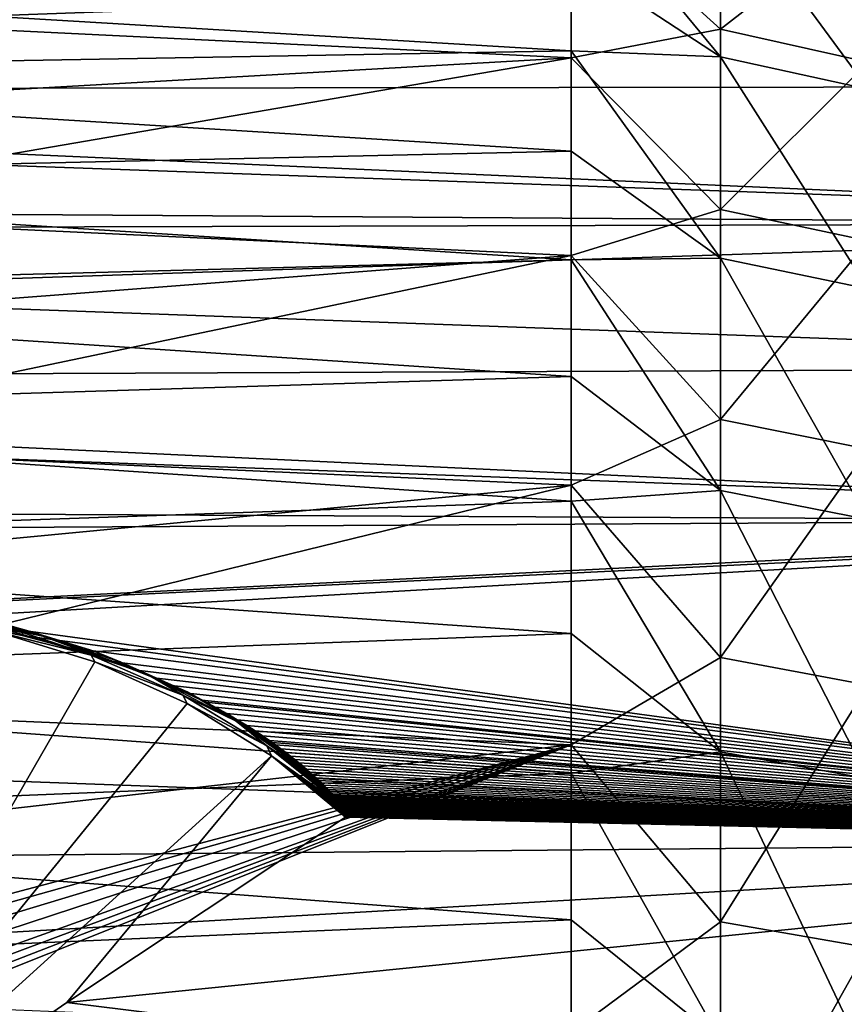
# Model space of a CAD drawing. Header units: metres. Extents: x -22 to 73, y -229 to 22.
# Tile 436 of 447: x 62.57 to 66, y 12.84 to 16.94. Entities that reach past the tile are written whole.
import ezdxf

# ---------------------------------------------------------------- set-up
doc = ezdxf.new("R2010")
doc.units = ezdxf.units.M
doc.layers.add('solid_509500_SW0001', color=7, linetype='CONTINUOUS')

msp = doc.modelspace()

# ---------------------------------------------------------------- linework, layer by layer
at = {"layer": 'solid_509500_SW0001'}
for points in [[(65.48349, 16.785095, 76.583382), (64.861679, 17.193439, 75.906502), (64.861679, 17.539316, 75.1063)], [(65.48349, 17.488239, 75.040985), (65.48349, 16.785095, 76.583382), (64.861679, 17.539316, 75.1063)], [(65.48349, 16.900484, 60.158501), (65.48349, 17.521626, 61.666901), (64.861679, 17.464941, 61.308754)], [(66.098099, 17.379587, 61.718239), (65.48349, 17.521626, 61.666901), (65.48349, 16.900484, 60.158501)], [(65.48349, 17.488239, 75.040985), (66.098099, 17.348135, 74.984573), (66.098099, 16.650625, 76.514618)], [(65.48349, 17.488239, 75.040985), (66.098099, 16.650625, 76.514618), (65.48349, 16.785095, 76.583382)], [(64.861679, 16.781368, 59.742722), (64.861679, 17.464941, 61.308754), (61.099998, 16.964737, 59.668873)], [(65.48349, 16.900484, 60.158501), (64.861679, 17.464941, 61.308754), (64.861679, 16.781368, 59.742722)], [(66.098099, 16.763481, 60.222065), (66.098099, 17.379587, 61.718239), (65.48349, 16.900484, 60.158501)], [(53.799999, 16.771345, 55.361885), (53.799999, 17.321465, 56.127052), (69.193031, 17.199686, 55.951317)], [(53.799999, 16.64447, 80.804749), (69.215134, 17.202192, 80.045105), (53.799999, 17.202192, 80.045105)], [(53.799999, 16.64447, 80.804749), (69.214699, 16.663616, 80.779823), (69.215134, 17.202192, 80.045105)], [(53.799999, 16.771345, 55.361885), (69.193031, 17.199686, 55.951317), (69.192741, 16.084406, 54.498447)], [(59.599998, 17.125511, 76.680832), (64.861679, 17.193439, 75.906502), (64.861679, 16.811077, 76.689926)], [(65.48349, 16.785095, 76.583382), (64.861679, 16.811077, 76.689926), (64.861679, 17.193439, 75.906502)], [(59.599998, 16.717043, 77.443542), (59.599998, 17.125511, 76.680832), (64.861679, 16.811077, 76.689926)], [(64.861679, 16.781368, 59.742722), (61.099998, 16.964737, 59.668873), (61.099998, 16.567028, 58.903652)], [(65.48349, 16.14978, 58.710217), (65.48349, 16.900484, 60.158501), (64.861679, 16.781368, 59.742722)], [(66.098099, 16.763481, 60.222065), (65.48349, 16.900484, 60.158501), (65.48349, 16.14978, 58.710217)], [(59.599998, 16.717043, 77.443542), (64.861679, 16.811077, 76.689926), (64.861679, 16.39304, 77.45491)], [(64.861679, 16.781368, 59.742722), (61.099998, 16.567028, 58.903652), (61.099998, 16.135054, 58.157742)], [(64.861679, 15.957721, 58.245613), (64.861679, 16.781368, 59.742722), (61.099998, 16.135054, 58.157742)], [(65.48349, 15.94625, 78.056389), (64.861679, 16.39304, 77.45491), (64.861679, 16.811077, 76.689926)], [(65.48349, 16.785095, 76.583382), (65.48349, 15.94625, 78.056389), (64.861679, 16.811077, 76.689926)], [(65.48349, 16.14978, 58.710217), (64.861679, 16.781368, 59.742722), (64.861679, 15.957721, 58.245613)], [(65.48349, 16.785095, 76.583382), (66.098099, 16.650625, 76.514618), (66.098099, 15.818501, 77.97583)], [(65.48349, 16.785095, 76.583382), (66.098099, 15.818501, 77.97583), (65.48349, 15.94625, 78.056389)], [(53.799999, 16.18745, 54.622166), (53.799999, 16.771345, 55.361885), (69.192741, 16.084406, 54.498447)], [(66.098099, 16.018864, 58.785522), (66.098099, 16.763481, 60.222065), (65.48349, 16.14978, 58.710217)], [(59.599998, 16.274378, 78.187477), (59.599998, 16.717043, 77.443542), (64.861679, 16.39304, 77.45491)], [(53.799999, 16.64447, 80.804749), (69.213615, 16.093622, 81.490562), (69.214699, 16.663616, 80.779823)], [(53.799999, 16.64447, 80.804749), (53.799999, 16.053226, 81.538605), (69.213615, 16.093622, 81.490562)], [(59.599998, 16.274378, 78.187477), (64.861679, 16.39304, 77.45491), (64.861679, 15.940218, 78.199829)], [(65.48349, 15.94625, 78.056389), (64.861679, 15.940218, 78.199829), (64.861679, 16.39304, 77.45491)], [(59.599998, 15.79896, 78.910217), (59.599998, 16.274378, 78.187477), (64.861679, 15.940218, 78.199829)], [(53.799999, 15.570957, 53.909389), (53.799999, 16.18745, 54.622166), (69.192741, 16.084406, 54.498447)], [(64.861679, 15.957721, 58.245613), (61.099998, 16.135054, 58.157742), (61.099998, 15.669168, 57.431786)], [(65.48349, 15.275268, 57.333149), (65.48349, 16.14978, 58.710217), (64.861679, 15.957721, 58.245613)], [(66.098099, 16.018864, 58.785522), (65.48349, 16.14978, 58.710217), (65.48349, 15.275268, 57.333149)], [(53.799999, 16.053226, 81.538605), (69.212212, 15.49331, 82.175941), (69.213615, 16.093622, 81.490562)], [(53.799999, 15.570957, 53.909389), (69.192741, 16.084406, 54.498447), (69.192551, 14.846922, 53.148438)], [(53.799999, 16.053226, 81.538605), (53.799999, 15.429655, 82.245201), (69.212212, 15.49331, 82.175941)], [(66.098099, 15.15144, 57.419621), (66.098099, 16.018864, 58.785522), (65.48349, 15.275268, 57.333149)], [(64.861679, 15.957721, 58.245613), (61.099998, 15.669168, 57.431786), (61.099998, 15.170644, 56.72784)], [(64.861679, 15.000876, 56.829922), (64.861679, 15.957721, 58.245613), (61.099998, 15.170644, 56.72784)], [(65.48349, 15.275268, 57.333149), (64.861679, 15.957721, 58.245613), (64.861679, 15.000876, 56.829922)], [(59.599998, 15.79896, 78.910217), (64.861679, 15.940218, 78.199829), (64.861679, 15.453569, 78.923111)], [(65.48349, 15.94625, 78.056389), (65.48349, 14.978484, 79.448097), (64.861679, 15.940218, 78.199829)], [(65.48349, 14.978484, 79.448097), (64.861679, 15.453569, 78.923111), (64.861679, 15.940218, 78.199829)], [(65.48349, 15.94625, 78.056389), (66.098099, 15.818501, 77.97583), (66.098099, 14.858488, 79.356384)], [(65.48349, 15.94625, 78.056389), (66.098099, 14.858488, 79.356384), (65.48349, 14.978484, 79.448097)], [(59.599998, 15.29152, 79.610748), (59.599998, 15.79896, 78.910217), (64.861679, 15.453569, 78.923111)], [(53.799999, 14.923105, 53.224991), (53.799999, 15.570957, 53.909389), (69.192551, 14.846922, 53.148438)], [(53.799999, 15.429655, 82.245201), (69.210701, 14.863832, 82.834641), (69.212212, 15.49331, 82.175941)], [(53.799999, 15.429655, 82.245201), (53.799999, 14.77501, 82.923103), (69.210701, 14.863832, 82.834641)], [(59.599998, 15.29152, 79.610748), (64.861679, 15.453569, 78.923111), (64.861679, 14.934129, 79.623207)], [(65.48349, 14.978484, 79.448097), (64.861679, 14.934129, 79.623207), (64.861679, 15.453569, 78.923111)], [(59.599998, 14.752696, 80.288124), (59.599998, 15.29152, 79.610748), (64.861679, 14.934129, 79.623207)], [(65.48349, 14.28365, 56.037857), (65.48349, 15.275268, 57.333149), (64.861679, 15.000876, 56.829922)], [(66.098099, 15.15144, 57.419621), (65.48349, 15.275268, 57.333149), (65.48349, 14.28365, 56.037857)], [(64.861679, 15.000876, 56.829922), (61.099998, 15.170644, 56.72784), (61.099998, 14.640914, 56.047859)], [(66.098099, 14.16786, 56.134827), (66.098099, 15.15144, 57.419621), (65.48349, 14.28365, 56.037857)], [(64.861679, 15.000876, 56.829922), (61.099998, 14.640914, 56.047859), (61.099998, 14.080444, 55.392422)], [(64.861679, 13.91882, 55.507469), (64.861679, 15.000876, 56.829922), (61.099998, 14.080444, 55.392422)], [(65.48349, 14.28365, 56.037857), (64.861679, 15.000876, 56.829922), (64.861679, 13.91882, 55.507469)], [(65.48349, 14.978484, 79.448097), (65.48349, 13.889622, 80.747246), (64.861679, 14.934129, 79.623207)], [(65.48349, 14.978484, 79.448097), (66.098099, 14.858488, 79.356384), (66.098099, 13.778349, 80.645126)], [(65.48349, 14.978484, 79.448097), (66.098099, 13.778349, 80.645126), (65.48349, 13.889622, 80.747246)], [(59.599998, 14.752696, 80.288124), (64.861679, 14.934129, 79.623207), (64.861679, 14.382998, 80.298637)], [(65.48349, 13.889622, 80.747246), (64.861679, 14.382998, 80.298637), (64.861679, 14.934129, 79.623207)], [(61.798286, 14.484582, 52.794838), (53.799999, 14.923105, 53.224991), (69.192551, 14.846922, 53.148438)], [(53.799999, 14.09061, 83.570961), (69.207748, 13.522199, 84.067055), (69.210701, 14.863832, 82.834641)], [(53.799999, 14.77501, 82.923103), (53.799999, 14.09061, 83.570961), (69.210701, 14.863832, 82.834641)], [(62.19199, 14.448019, 52.760094), (61.798286, 14.484582, 52.794838), (69.192551, 14.846922, 53.148438)], [(62.19199, 14.448019, 52.760094), (69.192551, 14.846922, 53.148438), (69.192436, 13.496729, 51.911549)], [(59.599998, 14.184084, 80.940315), (59.599998, 14.752696, 80.288124), (64.861679, 14.382998, 80.298637)], [(62.193024, 14.468059, 52.731129), (62.19199, 14.448019, 52.760094), (62.576897, 14.375108, 52.691299)], [(62.576897, 14.375108, 52.691299), (62.19199, 14.448019, 52.760094), (69.192436, 13.496729, 51.911549)], [(62.210251, 14.478589, 52.702209), (62.193024, 14.468059, 52.731129), (62.577873, 14.386714, 52.674171)], [(62.577873, 14.386714, 52.674171), (62.193024, 14.468059, 52.731129), (62.576897, 14.375108, 52.691299)], [(62.465378, 14.432415, 52.636837), (62.210251, 14.478589, 52.702209), (62.605602, 14.392323, 52.641808)], [(62.605602, 14.392323, 52.641808), (62.210251, 14.478589, 52.702209), (62.577873, 14.386714, 52.674171)], [(62.456131, 14.415717, 52.580334), (62.262722, 14.469474, 52.636028), (62.689472, 14.366615, 52.564007)], [(62.689472, 14.366615, 52.564007), (62.262722, 14.469474, 52.636028), (62.465378, 14.432415, 52.636837)], [(62.863041, 14.293496, 52.494755), (62.456131, 14.415717, 52.580334), (62.689472, 14.366615, 52.564007)], [(62.863041, 14.293496, 52.494755), (62.467476, 14.391605, 52.555748), (62.456131, 14.415717, 52.580334)], [(62.689472, 14.366615, 52.564007), (62.465378, 14.432415, 52.636837), (62.876869, 14.309413, 52.550713)], [(62.876869, 14.309413, 52.550713), (62.465378, 14.432415, 52.636837), (62.605602, 14.392323, 52.641808)], [(59.599998, 14.184084, 80.940315), (64.861679, 14.382998, 80.298637), (64.861679, 13.801345, 80.947975)], [(62.467476, 14.391605, 52.555748), (62.878754, 14.264891, 52.467022), (61.599998, 12.045105, 50.797806)], [(62.863041, 14.293496, 52.494755), (62.878754, 14.264891, 52.467022), (62.467476, 14.391605, 52.555748)], [(62.577873, 14.386714, 52.674171), (62.576897, 14.375108, 52.691299), (62.764202, 14.325165, 52.644554)], [(62.764202, 14.325165, 52.644554), (62.576897, 14.375108, 52.691299), (69.192436, 13.496729, 51.911549)], [(62.605602, 14.392323, 52.641808), (62.577873, 14.386714, 52.674171), (62.947159, 14.266319, 52.58987)], [(62.577873, 14.386714, 52.674171), (62.764202, 14.325165, 52.644554), (62.947159, 14.266319, 52.58987)], [(62.876869, 14.309413, 52.550713), (62.605602, 14.392323, 52.641808), (62.98394, 14.264751, 52.552479)], [(62.98394, 14.264751, 52.552479), (62.605602, 14.392323, 52.641808), (62.947159, 14.266319, 52.58987)], [(62.863041, 14.293496, 52.494755), (62.689472, 14.366615, 52.564007), (63.09396, 14.214961, 52.457817)], [(63.09396, 14.214961, 52.457817), (62.689472, 14.366615, 52.564007), (62.876869, 14.309413, 52.550713)], [(65.48349, 13.889622, 80.747246), (64.861679, 13.801345, 80.947975), (64.861679, 14.382998, 80.298637)], [(62.947159, 14.266319, 52.58987), (62.764202, 14.325165, 52.644554), (69.192436, 13.496729, 51.911549)], [(63.245029, 14.125777, 52.377316), (62.863041, 14.293496, 52.494755), (63.09396, 14.214961, 52.457817)], [(63.245029, 14.125777, 52.377316), (62.878754, 14.264891, 52.467022), (62.863041, 14.293496, 52.494755)], [(63.09396, 14.214961, 52.457817), (62.876869, 14.309413, 52.550713), (63.26339, 14.140593, 52.432503)], [(63.26339, 14.140593, 52.432503), (62.876869, 14.309413, 52.550713), (62.98394, 14.264751, 52.552479)], [(65.48349, 13.18253, 54.83427), (65.48349, 14.28365, 56.037857), (64.861679, 13.91882, 55.507469)], [(66.098099, 14.16786, 56.134827), (65.48349, 14.28365, 56.037857), (65.48349, 13.18253, 54.83427)], [(62.878754, 14.264891, 52.467022), (63.263596, 14.091173, 52.345383), (61.599998, 12.045105, 50.797806)], [(63.245029, 14.125777, 52.377316), (63.263596, 14.091173, 52.345383), (62.878754, 14.264891, 52.467022)], [(63.041088, 14.231748, 52.557934), (62.947159, 14.266319, 52.58987), (69.192436, 13.496729, 51.911549)], [(62.98394, 14.264751, 52.552479), (62.947159, 14.266319, 52.58987), (63.041088, 14.231748, 52.557934)], [(62.98394, 14.264751, 52.552479), (63.041088, 14.231748, 52.557934), (63.124493, 14.198237, 52.527119)], [(62.98394, 14.264751, 52.552479), (63.124493, 14.198237, 52.527119), (63.198719, 14.165962, 52.497562)], [(62.98394, 14.264751, 52.552479), (63.198719, 14.165962, 52.497562), (63.265121, 14.13498, 52.469311)], [(62.98394, 14.264751, 52.552479), (63.265121, 14.13498, 52.469311), (63.324993, 14.105202, 52.442261)], [(62.98394, 14.264751, 52.552479), (63.324993, 14.105202, 52.442261), (63.339294, 14.097809, 52.435562)], [(63.26339, 14.140593, 52.432503), (62.98394, 14.264751, 52.552479), (63.339294, 14.097809, 52.435562)], [(63.124493, 14.198237, 52.527119), (63.041088, 14.231748, 52.557934), (69.192436, 13.496729, 51.911549)], [(63.245029, 14.125777, 52.377316), (63.09396, 14.214961, 52.457817), (63.467915, 14.01761, 52.31963)], [(63.467915, 14.01761, 52.31963), (63.09396, 14.214961, 52.457817), (63.26339, 14.140593, 52.432503)], [(63.198719, 14.165962, 52.497562), (63.124493, 14.198237, 52.527119), (69.192436, 13.496729, 51.911549)], [(59.599998, 13.587073, 81.565819), (59.599998, 14.184084, 80.940315), (64.861679, 13.801345, 80.947975)], [(63.265121, 14.13498, 52.469311), (63.198719, 14.165962, 52.497562), (69.192436, 13.496729, 51.911549)], [(66.098099, 13.075666, 54.940998), (66.098099, 14.16786, 56.134827), (65.48349, 13.18253, 54.83427)], [(63.594559, 13.915868, 52.230335), (63.245029, 14.125777, 52.377316), (63.467915, 14.01761, 52.31963)], [(63.594559, 13.915868, 52.230335), (63.263596, 14.091173, 52.345383), (63.245029, 14.125777, 52.377316)], [(63.26339, 14.140593, 52.432503), (63.339294, 14.097809, 52.435562), (63.379333, 14.076549, 52.416328)], [(63.26339, 14.140593, 52.432503), (63.379333, 14.076549, 52.416328), (63.428322, 14.049287, 52.391747)], [(63.26339, 14.140593, 52.432503), (63.428322, 14.049287, 52.391747), (63.472153, 14.02367, 52.368729)], [(63.26339, 14.140593, 52.432503), (63.472153, 14.02367, 52.368729), (63.511314, 13.999733, 52.347286)], [(63.26339, 14.140593, 52.432503), (63.511314, 13.999733, 52.347286), (63.546295, 13.977448, 52.327381)], [(63.26339, 14.140593, 52.432503), (63.546295, 13.977448, 52.327381), (63.577572, 13.95675, 52.308949)], [(63.26339, 14.140593, 52.432503), (63.577572, 13.95675, 52.308949), (63.605591, 13.937541, 52.291882)], [(63.26339, 14.140593, 52.432503), (63.605591, 13.937541, 52.291882), (63.617653, 13.929063, 52.284363)], [(63.467915, 14.01761, 52.31963), (63.26339, 14.140593, 52.432503), (63.617653, 13.929063, 52.284363)], [(63.324993, 14.105202, 52.442261), (63.265121, 14.13498, 52.469311), (69.192436, 13.496729, 51.911549)], [(53.799999, 14.09061, 83.570961), (53.799999, 13.377833, 84.187454), (69.207748, 13.522199, 84.067055)], [(64.861679, 13.91882, 55.507469), (61.099998, 14.080444, 55.392422), (61.099998, 13.490433, 54.762997)], [(63.263596, 14.091173, 52.345383), (63.614048, 13.874043, 52.193348), (61.599998, 12.045105, 50.797806)], [(63.594559, 13.915868, 52.230335), (63.614048, 13.874043, 52.193348), (63.263596, 14.091173, 52.345383)], [(63.339294, 14.097809, 52.435562), (63.324993, 14.105202, 52.442261), (69.192436, 13.496729, 51.911549)], [(63.379333, 14.076549, 52.416328), (63.339294, 14.097809, 52.435562), (69.192436, 13.496729, 51.911549)], [(63.428322, 14.049287, 52.391747), (63.379333, 14.076549, 52.416328), (69.192436, 13.496729, 51.911549)], [(63.472153, 14.02367, 52.368729), (63.428322, 14.049287, 52.391747), (69.192436, 13.496729, 51.911549)], [(63.467915, 14.01761, 52.31963), (63.617653, 13.929063, 52.284363), (63.630783, 13.919697, 52.27607)], [(63.467915, 14.01761, 52.31963), (63.630783, 13.919697, 52.27607), (63.653557, 13.903066, 52.26136)], [(63.467915, 14.01761, 52.31963), (63.653557, 13.903066, 52.26136), (63.674324, 13.887467, 52.247597)], [(63.467915, 14.01761, 52.31963), (63.674324, 13.887467, 52.247597), (63.693447, 13.872707, 52.234596)], [(63.467915, 14.01761, 52.31963), (63.693447, 13.872707, 52.234596), (63.711296, 13.858568, 52.222164)], [(63.467915, 14.01761, 52.31963), (63.711296, 13.858568, 52.222164), (63.72818, 13.844847, 52.210121)], [(63.467915, 14.01761, 52.31963), (63.72818, 13.844847, 52.210121), (63.744278, 13.831429, 52.198368)], [(63.467915, 14.01761, 52.31963), (63.744278, 13.831429, 52.198368), (63.759598, 13.818336, 52.186916)], [(63.467915, 14.01761, 52.31963), (63.759598, 13.818336, 52.186916), (63.774071, 13.805644, 52.175835)], [(63.467915, 14.01761, 52.31963), (63.774071, 13.805644, 52.175835), (63.787655, 13.793432, 52.165188)], [(63.467915, 14.01761, 52.31963), (63.787655, 13.793432, 52.165188), (63.800304, 13.781774, 52.155041)], [(63.467915, 14.01761, 52.31963), (63.800304, 13.781774, 52.155041), (63.803783, 13.778515, 52.152206)], [(63.594559, 13.915868, 52.230335), (63.467915, 14.01761, 52.31963), (63.803783, 13.778515, 52.152206)], [(63.511314, 13.999733, 52.347286), (63.472153, 14.02367, 52.368729), (69.192436, 13.496729, 51.911549)], [(63.546295, 13.977448, 52.327381), (63.511314, 13.999733, 52.347286), (69.192436, 13.496729, 51.911549)], [(63.577572, 13.95675, 52.308949), (63.546295, 13.977448, 52.327381), (69.192436, 13.496729, 51.911549)], [(63.605591, 13.937541, 52.291882), (63.577572, 13.95675, 52.308949), (69.192436, 13.496729, 51.911549)], [(64.861679, 13.91882, 55.507469), (61.099998, 13.490433, 54.762997), (61.65641, 13.068505, 54.386669)], [(64.861679, 13.91882, 55.507469), (61.65641, 13.068505, 54.386669), (61.761429, 13.048086, 54.374718)], [(64.861679, 13.91882, 55.507469), (61.761429, 13.048086, 54.374718), (61.859085, 13.011771, 54.347103)], [(64.861679, 13.91882, 55.507469), (61.859085, 13.011771, 54.347103), (61.945019, 12.960951, 54.305046)], [(64.861679, 13.91882, 55.507469), (61.945019, 12.960951, 54.305046), (62.01516, 12.897594, 54.250404)], [(64.861679, 13.91882, 55.507469), (62.01516, 12.897594, 54.250404), (62.049419, 12.867819, 54.224991)], [(64.861679, 13.91882, 55.507469), (62.049419, 12.867819, 54.224991), (62.092049, 12.845408, 54.207142)], [(64.861679, 13.91882, 55.507469), (62.092049, 12.845408, 54.207142), (62.140434, 12.831539, 54.197701)], [(64.861679, 12.720585, 54.289288), (64.861679, 13.91882, 55.507469), (62.140434, 12.831539, 54.197701)], [(63.594559, 13.915868, 52.230335), (63.803783, 13.778515, 52.152206), (63.811977, 13.770748, 52.145458)], [(63.594559, 13.915868, 52.230335), (63.811977, 13.770748, 52.145458), (63.822647, 13.760421, 52.136494)], [(63.594559, 13.915868, 52.230335), (63.822647, 13.760421, 52.136494), (63.832325, 13.750827, 52.128178)], [(63.594559, 13.915868, 52.230335), (63.832325, 13.750827, 52.128178), (63.841076, 13.741948, 52.120487)], [(63.594559, 13.915868, 52.230335), (63.841076, 13.741948, 52.120487), (63.84898, 13.733741, 52.113392)], [(63.594559, 13.915868, 52.230335), (63.84898, 13.733741, 52.113392), (63.856121, 13.726163, 52.106842)], [(63.594559, 13.915868, 52.230335), (63.856121, 13.726163, 52.106842), (63.862572, 13.719166, 52.100803)], [(63.594559, 13.915868, 52.230335), (63.862572, 13.719166, 52.100803), (63.868401, 13.712704, 52.09523)], [(63.594559, 13.915868, 52.230335), (63.868401, 13.712704, 52.09523), (63.87368, 13.706724, 52.090076)], [(63.594559, 13.915868, 52.230335), (63.87368, 13.706724, 52.090076), (63.878475, 13.701176, 52.085297)], [(63.594559, 13.915868, 52.230335), (63.878475, 13.701176, 52.085297), (63.882851, 13.696003, 52.080845)], [(63.594559, 13.915868, 52.230335), (63.882851, 13.696003, 52.080845), (63.886871, 13.691148, 52.076668)], [(63.594559, 13.915868, 52.230335), (63.886871, 13.691148, 52.076668), (63.890594, 13.686551, 52.07272)], [(63.594559, 13.915868, 52.230335), (63.890594, 13.686551, 52.07272), (63.894077, 13.682154, 52.068939)], [(63.594559, 13.915868, 52.230335), (63.894077, 13.682154, 52.068939), (63.897369, 13.677895, 52.065285)], [(63.594559, 13.915868, 52.230335), (63.897369, 13.677895, 52.065285), (63.900524, 13.67371, 52.061691)], [(63.594559, 13.915868, 52.230335), (63.900524, 13.67371, 52.061691), (63.90358, 13.669535, 52.058109)], [(63.594559, 13.915868, 52.230335), (63.90358, 13.669535, 52.058109), (63.904747, 13.667909, 52.056717)], [(63.594559, 13.915868, 52.230335), (63.904747, 13.667909, 52.056717), (63.614048, 13.874043, 52.193348)], [(63.617653, 13.929063, 52.284363), (63.605591, 13.937541, 52.291882), (69.192436, 13.496729, 51.911549)], [(63.630783, 13.919697, 52.27607), (63.617653, 13.929063, 52.284363), (69.192436, 13.496729, 51.911549)], [(63.653557, 13.903066, 52.26136), (63.630783, 13.919697, 52.27607), (69.192436, 13.496729, 51.911549)], [(65.48349, 13.18253, 54.83427), (64.861679, 13.91882, 55.507469), (64.861679, 12.720585, 54.289288)], [(63.614048, 13.874043, 52.193348), (62.762138, 12.846208, 51.387505), (61.599998, 12.045105, 50.797806)], [(63.614048, 13.874043, 52.193348), (63.922863, 13.61799, 52.014057), (62.762138, 12.846208, 51.387505)], [(63.614048, 13.874043, 52.193348), (63.904747, 13.667909, 52.056717), (63.90657, 13.665321, 52.054501)], [(63.614048, 13.874043, 52.193348), (63.90657, 13.665321, 52.054501), (63.909435, 13.66114, 52.050919)], [(63.614048, 13.874043, 52.193348), (63.909435, 13.66114, 52.050919), (63.912056, 13.657157, 52.047504)], [(63.614048, 13.874043, 52.193348), (63.912056, 13.657157, 52.047504), (63.914383, 13.653458, 52.044338)], [(63.614048, 13.874043, 52.193348), (63.914383, 13.653458, 52.044338), (63.916424, 13.65005, 52.041424)], [(63.614048, 13.874043, 52.193348), (63.916424, 13.65005, 52.041424), (63.918213, 13.646899, 52.038731)], [(63.614048, 13.874043, 52.193348), (63.918213, 13.646899, 52.038731), (63.919785, 13.643969, 52.036224)], [(63.614048, 13.874043, 52.193348), (63.919785, 13.643969, 52.036224), (63.921158, 13.641217, 52.033875)], [(63.614048, 13.874043, 52.193348), (63.921158, 13.641217, 52.033875), (63.922363, 13.638608, 52.031647)], [(63.614048, 13.874043, 52.193348), (63.922363, 13.638608, 52.031647), (63.923397, 13.636138, 52.029533)], [(63.614048, 13.874043, 52.193348), (63.923397, 13.636138, 52.029533), (63.924259, 13.633813, 52.02755)], [(63.614048, 13.874043, 52.193348), (63.924259, 13.633813, 52.02755), (63.924953, 13.631638, 52.025692)], [(63.614048, 13.874043, 52.193348), (63.924953, 13.631638, 52.025692), (63.925476, 13.629608, 52.023964)], [(63.614048, 13.874043, 52.193348), (63.925476, 13.629608, 52.023964), (63.925831, 13.62772, 52.02235)], [(63.614048, 13.874043, 52.193348), (63.925831, 13.62772, 52.02235), (63.926022, 13.625968, 52.020859)], [(63.614048, 13.874043, 52.193348), (63.926022, 13.625968, 52.020859), (63.926041, 13.624333, 52.019463)], [(63.614048, 13.874043, 52.193348), (63.926041, 13.624333, 52.019463), (63.925873, 13.622793, 52.01815)], [(63.614048, 13.874043, 52.193348), (63.925873, 13.622793, 52.01815), (63.925495, 13.621366, 52.016933)], [(63.614048, 13.874043, 52.193348), (63.925495, 13.621366, 52.016933), (63.924889, 13.620077, 52.015835)], [(63.614048, 13.874043, 52.193348), (63.924889, 13.620077, 52.015835), (63.924023, 13.618948, 52.014874)], [(63.614048, 13.874043, 52.193348), (63.924023, 13.618948, 52.014874), (63.922863, 13.61799, 52.014057)], [(63.674324, 13.887467, 52.247597), (63.653557, 13.903066, 52.26136), (69.192436, 13.496729, 51.911549)], [(63.693447, 13.872707, 52.234596), (63.674324, 13.887467, 52.247597), (69.192436, 13.496729, 51.911549)], [(63.711296, 13.858568, 52.222164), (63.693447, 13.872707, 52.234596), (69.192436, 13.496729, 51.911549)], [(65.48349, 13.889622, 80.747246), (65.48349, 12.688466, 81.943344), (64.861679, 13.801345, 80.947975)], [(65.48349, 13.889622, 80.747246), (66.098099, 13.778349, 80.645126), (66.098099, 12.586816, 81.831635)], [(65.48349, 13.889622, 80.747246), (66.098099, 12.586816, 81.831635), (65.48349, 12.688466, 81.943344)], [(63.72818, 13.844847, 52.210121), (63.711296, 13.858568, 52.222164), (69.192436, 13.496729, 51.911549)], [(63.744278, 13.831429, 52.198368), (63.72818, 13.844847, 52.210121), (69.192436, 13.496729, 51.911549)], [(63.759598, 13.818336, 52.186916), (63.744278, 13.831429, 52.198368), (69.192436, 13.496729, 51.911549)], [(59.599998, 13.587073, 81.565819), (64.861679, 13.801345, 80.947975), (64.861679, 13.190406, 81.569832)], [(63.774071, 13.805644, 52.175835), (63.759598, 13.818336, 52.186916), (69.192436, 13.496729, 51.911549)], [(63.787655, 13.793432, 52.165188), (63.774071, 13.805644, 52.175835), (69.192436, 13.496729, 51.911549)], [(63.800304, 13.781774, 52.155041), (63.787655, 13.793432, 52.165188), (69.192436, 13.496729, 51.911549)], [(65.48349, 12.688466, 81.943344), (64.861679, 13.190406, 81.569832), (64.861679, 13.801345, 80.947975)], [(63.803783, 13.778515, 52.152206), (63.800304, 13.781774, 52.155041), (69.192436, 13.496729, 51.911549)], [(63.811977, 13.770748, 52.145458), (63.803783, 13.778515, 52.152206), (69.192436, 13.496729, 51.911549)], [(63.822647, 13.760421, 52.136494), (63.811977, 13.770748, 52.145458), (69.192436, 13.496729, 51.911549)], [(63.832325, 13.750827, 52.128178), (63.822647, 13.760421, 52.136494), (69.192436, 13.496729, 51.911549)], [(63.841076, 13.741948, 52.120487), (63.832325, 13.750827, 52.128178), (69.192436, 13.496729, 51.911549)], [(63.84898, 13.733741, 52.113392), (63.841076, 13.741948, 52.120487), (69.192436, 13.496729, 51.911549)], [(63.856121, 13.726163, 52.106842), (63.84898, 13.733741, 52.113392), (69.192436, 13.496729, 51.911549)], [(63.862572, 13.719166, 52.100803), (63.856121, 13.726163, 52.106842), (69.192436, 13.496729, 51.911549)], [(63.868401, 13.712704, 52.09523), (63.862572, 13.719166, 52.100803), (69.192436, 13.496729, 51.911549)], [(63.87368, 13.706724, 52.090076), (63.868401, 13.712704, 52.09523), (69.192436, 13.496729, 51.911549)], [(63.878475, 13.701176, 52.085297), (63.87368, 13.706724, 52.090076), (69.192436, 13.496729, 51.911549)], [(63.882851, 13.696003, 52.080845), (63.878475, 13.701176, 52.085297), (69.192436, 13.496729, 51.911549)], [(63.886871, 13.691148, 52.076668), (63.882851, 13.696003, 52.080845), (69.192436, 13.496729, 51.911549)], [(63.890594, 13.686551, 52.07272), (63.886871, 13.691148, 52.076668), (69.192436, 13.496729, 51.911549)], [(63.894077, 13.682154, 52.068939), (63.890594, 13.686551, 52.07272), (69.192436, 13.496729, 51.911549)], [(63.897369, 13.677895, 52.065285), (63.894077, 13.682154, 52.068939), (69.192436, 13.496729, 51.911549)], [(63.900524, 13.67371, 52.061691), (63.897369, 13.677895, 52.065285), (69.192436, 13.496729, 51.911549)], [(63.90358, 13.669535, 52.058109), (63.900524, 13.67371, 52.061691), (69.192436, 13.496729, 51.911549)], [(63.904747, 13.667909, 52.056717), (63.90358, 13.669535, 52.058109), (69.192436, 13.496729, 51.911549)], [(63.90657, 13.665321, 52.054501), (63.904747, 13.667909, 52.056717), (69.192436, 13.496729, 51.911549)], [(63.909435, 13.66114, 52.050919), (63.90657, 13.665321, 52.054501), (69.192436, 13.496729, 51.911549)], [(63.912056, 13.657157, 52.047504), (63.909435, 13.66114, 52.050919), (69.192436, 13.496729, 51.911549)], [(62.762138, 12.846208, 51.387505), (63.922863, 13.61799, 52.014057), (69.192436, 13.496729, 51.911549)], [(63.914383, 13.653458, 52.044338), (63.912056, 13.657157, 52.047504), (69.192436, 13.496729, 51.911549)], [(63.916424, 13.65005, 52.041424), (63.914383, 13.653458, 52.044338), (69.192436, 13.496729, 51.911549)], [(63.918213, 13.646899, 52.038731), (63.916424, 13.65005, 52.041424), (69.192436, 13.496729, 51.911549)], [(63.919785, 13.643969, 52.036224), (63.918213, 13.646899, 52.038731), (69.192436, 13.496729, 51.911549)], [(63.921158, 13.641217, 52.033875), (63.919785, 13.643969, 52.036224), (69.192436, 13.496729, 51.911549)], [(63.922363, 13.638608, 52.031647), (63.921158, 13.641217, 52.033875), (69.192436, 13.496729, 51.911549)], [(63.923397, 13.636138, 52.029533), (63.922363, 13.638608, 52.031647), (69.192436, 13.496729, 51.911549)], [(63.922863, 13.61799, 52.014057), (63.924023, 13.618948, 52.014874), (69.192436, 13.496729, 51.911549)], [(63.924259, 13.633813, 52.02755), (63.923397, 13.636138, 52.029533), (69.192436, 13.496729, 51.911549)], [(63.924023, 13.618948, 52.014874), (63.924889, 13.620077, 52.015835), (69.192436, 13.496729, 51.911549)], [(63.924953, 13.631638, 52.025692), (63.924259, 13.633813, 52.02755), (69.192436, 13.496729, 51.911549)], [(63.924889, 13.620077, 52.015835), (63.925495, 13.621366, 52.016933), (69.192436, 13.496729, 51.911549)], [(63.925476, 13.629608, 52.023964), (63.924953, 13.631638, 52.025692), (69.192436, 13.496729, 51.911549)], [(63.925831, 13.62772, 52.02235), (63.925476, 13.629608, 52.023964), (69.192436, 13.496729, 51.911549)], [(63.925495, 13.621366, 52.016933), (63.925873, 13.622793, 52.01815), (69.192436, 13.496729, 51.911549)], [(63.926022, 13.625968, 52.020859), (63.925831, 13.62772, 52.02235), (69.192436, 13.496729, 51.911549)], [(63.925873, 13.622793, 52.01815), (63.926041, 13.624333, 52.019463), (69.192436, 13.496729, 51.911549)], [(63.926041, 13.624333, 52.019463), (63.926022, 13.625968, 52.020859), (69.192436, 13.496729, 51.911549)], [(59.599998, 12.962036, 82.164238), (59.599998, 13.587073, 81.565819), (64.861679, 13.190406, 81.569832)], [(53.799999, 12.638116, 84.771347), (69.205086, 12.078847, 85.17852), (69.207748, 13.522199, 84.067055)], [(53.799999, 13.377833, 84.187454), (53.799999, 12.638116, 84.771347), (69.207748, 13.522199, 84.067055)], [(62.762138, 12.846208, 51.387505), (69.192436, 13.496729, 51.911549), (69.192398, 12.044147, 50.797138)], [(59.599998, 12.962036, 82.164238), (64.861679, 13.190406, 81.569832), (64.861679, 12.551476, 82.162895)], [(65.48349, 12.688466, 81.943344), (64.861679, 12.551476, 82.162895), (64.861679, 13.190406, 81.569832)], [(65.48349, 11.98035, 53.731617), (65.48349, 13.18253, 54.83427), (64.861679, 12.720585, 54.289288)], [(66.098099, 13.075666, 54.940998), (65.48349, 13.18253, 54.83427), (65.48349, 11.98035, 53.731617)], [(66.098099, 11.883231, 53.847282), (66.098099, 13.075666, 54.940998), (65.48349, 11.98035, 53.731617)], [(59.599998, 12.310474, 82.734047), (59.599998, 12.962036, 82.164238), (64.861679, 12.551476, 82.162895)], [(61.599998, 12.045105, 50.797806), (62.762138, 12.846208, 51.387505), (69.192398, 12.044147, 50.797138)]]:
    msp.add_3dface(points, dxfattribs=at)

doc.saveas('drawing.dxf')
